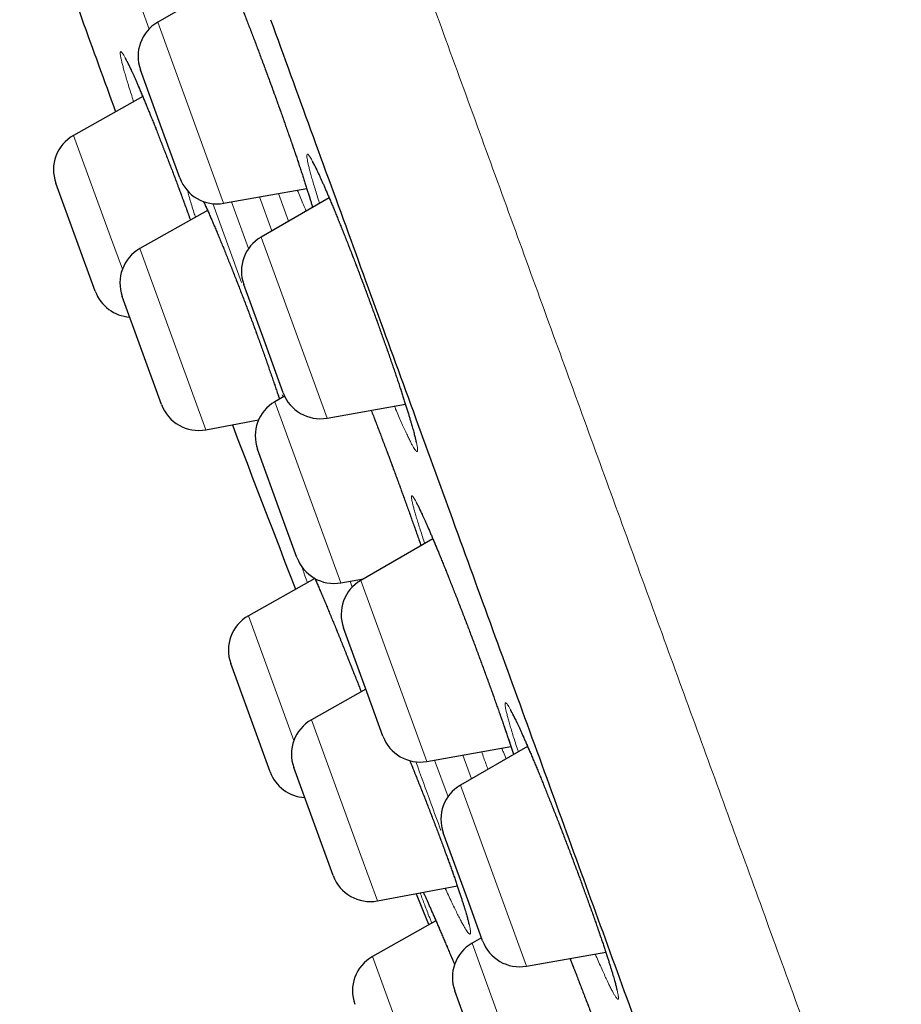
# Model space of a CAD drawing. Header units: millimetres. Extents: x 8 to 436, y 12 to 764.
# Tile 456 of 656: x 40 to 52, y 697 to 710. Entities that reach past the tile are written whole.
import ezdxf

# ---------------------------------------------------------------- set-up
doc = ezdxf.new("R2010")
doc.units = ezdxf.units.MM

msp = doc.modelspace()

# ---------------------------------------------------------------- linework, layer by layer
at = {"color": 7, "linetype": 'Continuous', "lineweight": 30}
for p, q in [((43.007, 710.454), (42.081, 709.919)), ((42.117, 708.613), (41.861, 709.315)), ((41.89, 708.976), (41.013, 708.483)), ((42.361, 707.942), (42.117, 708.613)), ((41.288, 706.504), (40.788, 707.876)), ((42.917, 707.621), (43.973, 707.807)), ((44.256, 707.691), (43.393, 707.192)), ((42.713, 707.53), (41.855, 707.046)), ((43.447, 705.835), (43.173, 706.588)), ((42.13, 705.067), (41.631, 706.439)), ((43.672, 705.216), (43.447, 705.835)), ((43.691, 705.172), (43.568, 705.102)), ((44.229, 704.894), (45.224, 705.07)), ((42.692, 704.746), (43.361, 704.871)), ((43.649, 703.671), (43.348, 704.498)), ((43.848, 703.125), (43.649, 703.671)), ((45.572, 703.362), (44.659, 702.835)), ((44.075, 702.859), (43.233, 702.385)), ((44.405, 702.803), (44.692, 702.854)), ((44.751, 701.374), (44.44, 702.231)), ((43.508, 700.406), (43.008, 701.779)), ((44.722, 701.455), (44.032, 701.066)), ((44.939, 700.858), (44.751, 701.374)), ((45.496, 700.537), (46.563, 700.725)), ((46.774, 700.727), (45.924, 700.236)), ((44.307, 699.087), (43.807, 700.459)), ((46.027, 698.747), (45.705, 699.632)), ((44.869, 698.766), (45.883, 698.956)), ((46.204, 698.26), (46.027, 698.747)), ((45.612, 698.513), (44.807, 698.061)), ((46.19, 698.299), (46.07, 698.229)), ((46.761, 697.938), (47.766, 698.116)), ((46.215, 696.623), (45.85, 697.625))]:
    msp.add_line(p, q, dxfattribs=at)
at = {"color": 252, "linetype": 'Continuous', "lineweight": 0}
for p, q in [((41.971, 709.832), (41.874, 710.1)), ((42.081, 709.919), (42.917, 707.621)), ((41.013, 708.483), (41.482, 707.195)), ((43.529, 707.271), (43.372, 707.701)), ((43.612, 707.743), (43.739, 707.393)), ((43.142, 706.617), (42.778, 707.618)), ((43.017, 707.639), (43.233, 707.045)), ((42.48, 707.455), (42.497, 707.408)), ((41.482, 707.195), (41.632, 706.784)), ((43.393, 707.192), (44.229, 704.894)), ((41.855, 707.046), (42.346, 705.696)), ((42.346, 705.696), (42.692, 704.746)), ((43.568, 705.102), (44.405, 702.803)), ((43.672, 705.161), (43.661, 705.191)), ((44.55, 702.748), (44.522, 702.824)), ((44.659, 702.835), (45.496, 700.537)), ((43.233, 702.385), (43.808, 700.804)), ((44.032, 701.066), (44.659, 699.341)), ((46.061, 700.315), (45.951, 700.617)), ((45.595, 700.554), (45.765, 700.089)), ((45.924, 700.236), (46.761, 697.938)), ((44.659, 699.341), (44.869, 698.766)), ((46.07, 698.229), (46.898, 695.952)), ((44.807, 698.061), (45.583, 695.929))]:
    msp.add_line(p, q, dxfattribs=at)
at = {"color": 7, "linetype": 'Continuous', "lineweight": 30, "flags": 128}
msp.add_lwpolyline([(45.36, 698.858), (45.496, 698.52), (45.52, 698.462)], dxfattribs=at)
at = {"color": 7, "linetype": 'Continuous', "lineweight": 30}
for centre, radius, start, end in [((344.41, 819.468), 322.456, 199.62478, 200.07536), ((42.331, 709.486), 0.5, 120, 200), ((41.258, 708.047), 0.5, 119.3406, 200), ((42.831, 708.113), 0.5, 200, 280), ((43.643, 706.759), 0.5, 120, 200), ((42.101, 706.61), 0.5, 119.4148, 200), ((41.758, 706.675), 0.5, 200, 266.4218), ((44.142, 705.387), 0.5, 200, 280), ((43.818, 704.669), 0.5, 120, 200), ((42.6, 705.238), 0.5, 200, 280.5852), ((344.41, 819.468), 322.456, 200.82894, 201.22633), ((44.318, 703.296), 0.5, 200, 280), ((44.909, 702.402), 0.5, 120, 200), ((43.478, 701.95), 0.5, 119.3406, 200), ((44.277, 700.63), 0.5, 119.4148, 200), ((45.409, 701.029), 0.5, 200, 280), ((43.977, 700.577), 0.5, 200, 266.4218), ((46.174, 699.803), 0.5, 120, 200), ((44.777, 699.258), 0.5, 200, 280.5852), ((46.32, 697.796), 0.5, 120, 200), ((46.674, 698.431), 0.5, 200, 280), ((45.052, 697.625), 0.5, 119.3406, 200)]:
    msp.add_arc(centre, radius, start, end, dxfattribs=at)
at = {"color": 252, "linetype": 'Continuous', "lineweight": 0}
for points, knots in [([(29.15, 755.27), (29.15, 755.27), (29.141, 755.293), (29.171, 755.212), (29.242, 755.015), (29.371, 754.662), (29.549, 754.174), (29.777, 753.548), (30.053, 752.787), (30.379, 751.894), (30.751, 750.871), (31.169, 749.721), (31.633, 748.448), (32.139, 747.057), (32.687, 745.55), (33.276, 743.934), (33.902, 742.213), (34.565, 740.393), (35.261, 738.479), (35.99, 736.478), (36.748, 734.395), (37.533, 732.237), (38.343, 730.012), (39.175, 727.725), (40.027, 725.385), (40.896, 722.999), (41.778, 720.573), (42.673, 718.116), (43.575, 715.636), (44.484, 713.14), (45.395, 710.636), (46.307, 708.132), (47.215, 705.636), (48.118, 703.155), (49.012, 700.699), (49.895, 698.273), (50.764, 695.886), (51.615, 693.546), (52.448, 691.26), (53.258, 689.034), (54.043, 686.877), (54.801, 684.794), (55.53, 682.792), (56.226, 680.878), (56.906, 679.01), (57.564, 677.204), (58.193, 675.473), (58.775, 673.875), (59.312, 672.4), (59.626, 671.536), (59.784, 671.104)], [0, 0, 0, 0, 0, 0.0211, 0.0422, 0.063301, 0.084401, 0.105501, 0.126601, 0.147701, 0.168801, 0.189901, 0.211001, 0.232101, 0.253201, 0.274301, 0.295401, 0.316501, 0.337601, 0.358702, 0.379802, 0.400902, 0.422002, 0.443102, 0.464202, 0.485302, 0.506402, 0.527502, 0.548602, 0.569702, 0.590802, 0.611902, 0.633002, 0.654103, 0.675203, 0.696303, 0.717403, 0.738503, 0.759603, 0.780703, 0.801803, 0.822903, 0.844003, 0.865103, 0.886203, 0.908963, 0.931722, 0.954481, 0.977241, 1, 1, 1, 1]), ([(42.901, 710.393), (42.895, 710.411), (42.879, 710.461), (42.855, 710.536), (42.831, 710.617), (42.809, 710.69), (42.79, 710.757), (42.774, 710.816), (42.761, 710.867), (42.75, 710.91), (42.743, 710.946), (42.74, 710.972), (42.739, 710.991), (42.741, 711), (42.747, 711.001), (42.756, 710.994), (42.768, 710.978), (42.783, 710.953), (42.801, 710.92), (42.821, 710.879), (42.845, 710.83), (42.871, 710.772), (42.9, 710.708), (42.931, 710.636), (42.965, 710.557), (43.001, 710.471), (43.038, 710.379), (43.078, 710.282), (43.119, 710.179), (43.161, 710.071), (43.205, 709.959), (43.25, 709.843), (43.295, 709.724), (43.342, 709.602), (43.388, 709.477), (43.435, 709.351), (43.482, 709.224), (43.513, 709.139), (43.529, 709.096)], [0, 0, 0, 0, 0.016742, 0.044741, 0.072835, 0.100962, 0.129056, 0.157055, 0.185078, 0.213197, 0.241348, 0.269466, 0.297489, 0.325532, 0.35367, 0.38184, 0.409979, 0.438021, 0.46607, 0.494214, 0.522391, 0.550535, 0.578584, 0.606623, 0.634757, 0.662924, 0.691059, 0.719098, 0.747115, 0.775228, 0.803374, 0.831487, 0.859504, 0.887539, 0.91567, 0.943834, 0.971965, 1, 1, 1, 1]), ([(41.775, 708.911), (41.771, 708.921), (41.758, 708.963), (41.736, 709.032), (41.709, 709.117), (41.686, 709.194), (41.665, 709.265), (41.647, 709.328), (41.633, 709.384), (41.621, 709.432), (41.612, 709.472), (41.607, 709.503), (41.605, 709.526), (41.606, 709.541), (41.61, 709.547), (41.618, 709.544), (41.628, 709.533), (41.642, 709.513), (41.659, 709.485), (41.679, 709.448), (41.701, 709.404), (41.727, 709.351), (41.755, 709.29), (41.786, 709.222), (41.819, 709.147), (41.854, 709.065), (41.891, 708.976), (41.931, 708.881), (41.972, 708.781), (42.014, 708.676), (42.058, 708.566), (42.103, 708.452), (42.149, 708.334), (42.196, 708.214), (42.243, 708.09), (42.291, 707.965), (42.338, 707.838), (42.386, 707.71), (42.433, 707.582), (42.464, 707.497), (42.48, 707.455)], [0, 0, 0, 0, 0.008185, 0.034976, 0.061676, 0.088391, 0.115198, 0.142035, 0.168842, 0.195557, 0.222299, 0.249133, 0.275997, 0.30283, 0.329572, 0.356335, 0.38319, 0.410076, 0.436931, 0.463694, 0.490464, 0.517326, 0.544219, 0.57108, 0.597851, 0.62461, 0.651461, 0.678343, 0.705194, 0.731953, 0.758689, 0.785516, 0.812374, 0.839202, 0.865937, 0.892689, 0.919532, 0.946406, 0.973249, 1, 1, 1, 1]), ([(43.529, 709.096), (43.544, 709.054), (43.575, 708.969), (43.62, 708.842), (43.665, 708.717), (43.709, 708.593), (43.751, 708.472), (43.792, 708.354), (43.831, 708.239), (43.869, 708.127), (43.904, 708.021), (43.938, 707.919), (43.969, 707.823), (43.998, 707.732), (44.023, 707.649), (44.04, 707.595), (44.047, 707.571), (44.047, 707.57)], [0, 0, 0, 0, 0.0710878, 0.1424178, 0.21383, 0.28516, 0.356248, 0.4274399, 0.4988747, 0.570392, 0.6418271, 0.7130192, 0.7842483, 0.8557203, 0.9272749, 0.9987471, 1, 1, 1, 1]), ([(44.134, 707.62), (44.131, 707.631), (44.117, 707.673), (44.096, 707.741), (44.07, 707.825), (44.048, 707.901), (44.028, 707.971), (44.011, 708.033), (43.997, 708.088), (43.986, 708.135), (43.979, 708.174), (43.974, 708.204), (43.973, 708.227), (43.975, 708.24), (43.98, 708.245), (43.988, 708.241), (43.999, 708.229), (44.014, 708.209), (44.031, 708.18), (44.052, 708.142), (44.075, 708.097), (44.101, 708.043), (44.13, 707.982), (44.161, 707.913), (44.194, 707.838), (44.23, 707.755), (44.268, 707.666), (44.307, 707.572), (44.348, 707.471), (44.391, 707.366), (44.435, 707.256), (44.48, 707.141), (44.526, 707.024), (44.573, 706.903), (44.62, 706.78), (44.668, 706.655), (44.715, 706.529), (44.763, 706.4), (44.811, 706.269), (44.859, 706.138), (44.905, 706.009), (44.95, 705.883), (44.993, 705.761), (45.035, 705.641), (45.075, 705.525), (45.113, 705.413), (45.149, 705.305), (45.183, 705.202), (45.214, 705.104), (45.244, 705.011), (45.27, 704.925), (45.294, 704.846), (45.315, 704.773), (45.334, 704.707), (45.349, 704.649), (45.361, 704.599), (45.37, 704.557), (45.376, 704.522), (45.379, 704.497), (45.378, 704.479), (45.375, 704.47), (45.368, 704.47), (45.358, 704.478), (45.344, 704.495), (45.328, 704.521), (45.309, 704.554), (45.287, 704.596), (45.262, 704.647), (45.235, 704.705), (45.205, 704.77), (45.172, 704.842), (45.138, 704.922), (45.108, 704.99), (45.09, 705.033), (45.085, 705.045)], [0, 0, 0, 0, 0.004473, 0.018543, 0.032661, 0.046795, 0.060914, 0.074984, 0.08907, 0.103203, 0.117353, 0.131487, 0.145573, 0.159673, 0.173822, 0.187987, 0.202135, 0.216235, 0.230343, 0.244499, 0.258671, 0.272827, 0.286934, 0.301038, 0.315191, 0.32936, 0.343512, 0.357616, 0.371708, 0.385848, 0.400005, 0.414145, 0.428236, 0.442312, 0.456436, 0.470576, 0.4847, 0.498776, 0.513418, 0.528078, 0.54272, 0.556786, 0.570899, 0.585029, 0.599143, 0.613208, 0.627274, 0.641387, 0.655516, 0.669629, 0.683694, 0.697769, 0.711892, 0.726031, 0.740153, 0.754228, 0.768319, 0.782458, 0.796613, 0.810752, 0.824842, 0.838946, 0.853098, 0.867266, 0.881418, 0.895521, 0.909629, 0.923785, 0.937957, 0.952113, 0.966221, 0.980322, 0.994471, 1, 1, 1, 1]), ([(42.559, 707.443), (42.553, 707.463), (42.536, 707.515), (42.513, 707.592), (42.488, 707.675), (42.47, 707.738), (42.462, 707.771), (42.459, 707.781)], [0, 0, 0, 0, 0.153616, 0.398456, 0.643563, 0.889503, 1, 1, 1, 1]), ([(43.964, 707.522), (43.961, 707.53), (43.947, 707.559), (43.922, 707.619), (43.888, 707.699), (43.864, 707.757), (43.852, 707.786)], [0, 0, 0, 0, 0.1006782, 0.4056223, 0.7102134, 1, 1, 1, 1]), ([(42.663, 707.644), (42.671, 707.627), (42.691, 707.583), (42.725, 707.505), (42.767, 707.41), (42.81, 707.309), (42.854, 707.204), (42.9, 707.093), (42.947, 706.979), (42.994, 706.861), (43.042, 706.74), (43.091, 706.617), (43.139, 706.491), (43.188, 706.365), (43.236, 706.237), (43.284, 706.109), (43.332, 705.978), (43.379, 705.848), (43.425, 705.721), (43.469, 705.597), (43.51, 705.478), (43.55, 705.362), (43.588, 705.251), (43.613, 705.175), (43.625, 705.138), (43.626, 705.135)], [0, 0, 0, 0, 0.027736, 0.073829, 0.119869, 0.165752, 0.211571, 0.257547, 0.303577, 0.349553, 0.395372, 0.441108, 0.487001, 0.532948, 0.578841, 0.624577, 0.672105, 0.719691, 0.767219, 0.812903, 0.858743, 0.904636, 0.950476, 0.99616, 1, 1, 1, 1]), ([(44.79, 704.993), (44.796, 704.98), (44.816, 704.927), (44.852, 704.832), (44.9, 704.709), (44.947, 704.584), (44.994, 704.458), (45.042, 704.33), (45.089, 704.203), (45.136, 704.076), (45.166, 703.993), (45.182, 703.951)], [0, 0, 0, 0, 0.040787, 0.160893, 0.280861, 0.400419, 0.520061, 0.640114, 0.760305, 0.880358, 1, 1, 1, 1]), ([(45.182, 703.951), (45.197, 703.91), (45.227, 703.827), (45.27, 703.706), (45.313, 703.587), (45.353, 703.471), (45.39, 703.367), (45.412, 703.303), (45.422, 703.275)], [0, 0, 0, 0, 0.172206, 0.344998, 0.51799, 0.690782, 0.862988, 1, 1, 1, 1]), ([(45.469, 703.303), (45.459, 703.333), (45.439, 703.393), (45.413, 703.477), (45.388, 703.554), (45.366, 703.625), (45.348, 703.688), (45.332, 703.744), (45.319, 703.792), (45.31, 703.833), (45.304, 703.864), (45.301, 703.888), (45.301, 703.903), (45.305, 703.909), (45.311, 703.907), (45.321, 703.896), (45.334, 703.877), (45.35, 703.849), (45.369, 703.813), (45.392, 703.769), (45.416, 703.717), (45.444, 703.657), (45.474, 703.59), (45.507, 703.515), (45.542, 703.434), (45.579, 703.347), (45.618, 703.253), (45.659, 703.154), (45.702, 703.049), (45.746, 702.94), (45.791, 702.827), (45.837, 702.71), (45.884, 702.59), (45.932, 702.467), (45.98, 702.342), (46.028, 702.217), (46.076, 702.09), (46.124, 701.962), (46.171, 701.835), (46.218, 701.709), (46.248, 701.626), (46.263, 701.584)], [0, 0, 0, 0, 0.025126, 0.050801, 0.076446, 0.102004, 0.127575, 0.153233, 0.178921, 0.204579, 0.23015, 0.255743, 0.281423, 0.307133, 0.332813, 0.358407, 0.384017, 0.409715, 0.435443, 0.461141, 0.486752, 0.512369, 0.538072, 0.563806, 0.58951, 0.615126, 0.640734, 0.666429, 0.692153, 0.717848, 0.743456, 0.769044, 0.794719, 0.820424, 0.846099, 0.871687, 0.897291, 0.922983, 0.948704, 0.974396, 1, 1, 1, 1]), ([(43.98, 702.805), (43.974, 702.82), (43.958, 702.866), (43.934, 702.936), (43.916, 702.989), (43.907, 703.014)], [0, 0, 0, 0, 0.192217, 0.611458, 1, 1, 1, 1]), ([(44.076, 702.86), (44.078, 702.855), (44.092, 702.821), (44.122, 702.752), (44.165, 702.652), (44.21, 702.546), (44.255, 702.436), (44.303, 702.322), (44.351, 702.205), (44.4, 702.084), (44.449, 701.961), (44.499, 701.836), (44.55, 701.71), (44.6, 701.583), (44.637, 701.487), (44.658, 701.433), (44.663, 701.422)], [0, 0, 0, 0, 0.012727, 0.093015, 0.173577, 0.254232, 0.334794, 0.415081, 0.495336, 0.575866, 0.656489, 0.737018, 0.817273, 0.897458, 0.977916, 1, 1, 1, 1]), ([(46.263, 701.584), (46.278, 701.544), (46.307, 701.462), (46.35, 701.342), (46.392, 701.225), (46.432, 701.112), (46.469, 701.003), (46.505, 700.899), (46.539, 700.8), (46.569, 700.707), (46.588, 700.652), (46.596, 700.625)], [0, 0, 0, 0, 0.111559, 0.223497, 0.335565, 0.447504, 0.559063, 0.670785, 0.782888, 0.89512, 1, 1, 1, 1]), ([(46.657, 700.66), (46.655, 700.667), (46.641, 700.706), (46.62, 700.772), (46.593, 700.856), (46.569, 700.933), (46.549, 701.003), (46.531, 701.065), (46.516, 701.121), (46.504, 701.168), (46.495, 701.207), (46.49, 701.238), (46.488, 701.261), (46.489, 701.275), (46.494, 701.281), (46.502, 701.278), (46.513, 701.267), (46.527, 701.247), (46.544, 701.219), (46.564, 701.182), (46.588, 701.137), (46.614, 701.085), (46.642, 701.024), (46.674, 700.956), (46.708, 700.882), (46.744, 700.8), (46.782, 700.712), (46.822, 700.618), (46.864, 700.518), (46.907, 700.414), (46.952, 700.304), (46.998, 700.191), (47.045, 700.074), (47.093, 699.954), (47.141, 699.831), (47.19, 699.707), (47.238, 699.581), (47.287, 699.454), (47.335, 699.327), (47.382, 699.201), (47.43, 699.073), (47.476, 698.946), (47.522, 698.819), (47.566, 698.697), (47.608, 698.58), (47.648, 698.467), (47.685, 698.359), (47.72, 698.256), (47.753, 698.158), (47.784, 698.066), (47.812, 697.979), (47.837, 697.899), (47.859, 697.826), (47.878, 697.76), (47.894, 697.702), (47.907, 697.651), (47.917, 697.608), (47.924, 697.573), (47.928, 697.547), (47.928, 697.529), (47.925, 697.52), (47.918, 697.519), (47.909, 697.526), (47.896, 697.542), (47.88, 697.567), (47.861, 697.6), (47.839, 697.641), (47.814, 697.69), (47.787, 697.747), (47.757, 697.812), (47.724, 697.884), (47.689, 697.963), (47.658, 698.032), (47.639, 698.077), (47.632, 698.092)], [0, 0, 0, 0, 0.003244, 0.017371, 0.031481, 0.045544, 0.059616, 0.073736, 0.087873, 0.101993, 0.116065, 0.130153, 0.144289, 0.158441, 0.172576, 0.186664, 0.200767, 0.214917, 0.229084, 0.243234, 0.257337, 0.271446, 0.285604, 0.299778, 0.313936, 0.328046, 0.342152, 0.356306, 0.370477, 0.384632, 0.398738, 0.412832, 0.426974, 0.441132, 0.455274, 0.469368, 0.483446, 0.497572, 0.511714, 0.52584, 0.539917, 0.554562, 0.569224, 0.583868, 0.597936, 0.612052, 0.626183, 0.640299, 0.654367, 0.668434, 0.682549, 0.69668, 0.710795, 0.724862, 0.738939, 0.753064, 0.767205, 0.78133, 0.795406, 0.809499, 0.82364, 0.837797, 0.851938, 0.866031, 0.880136, 0.89429, 0.90846, 0.922614, 0.93672, 0.950829, 0.964987, 0.979162, 0.99332, 1, 1, 1, 1]), ([(46.503, 700.57), (46.491, 700.597), (46.473, 700.64), (46.453, 700.687), (46.446, 700.704)], [0, 0, 0, 0, 0.6314618, 1, 1, 1, 1]), ([(46.19, 700.659), (46.2, 700.633), (46.227, 700.557), (46.254, 700.484), (46.271, 700.437)], [0, 0, 0, 0, 0.345053, 1, 1, 1, 1]), ([(45.279, 700.548), (45.289, 700.525), (45.315, 700.461), (45.358, 700.354), (45.409, 700.227), (45.459, 700.101), (45.508, 699.975), (45.556, 699.85), (45.604, 699.727), (45.649, 699.606), (45.694, 699.486), (45.737, 699.369), (45.779, 699.254), (45.818, 699.145), (45.854, 699.043), (45.887, 698.948), (45.917, 698.857), (45.945, 698.774), (45.97, 698.696), (45.991, 698.626), (46.01, 698.563), (46.025, 698.508), (46.037, 698.46), (46.045, 698.42), (46.05, 698.389), (46.052, 698.365), (46.05, 698.351), (46.045, 698.344), (46.037, 698.346), (46.025, 698.357), (46.01, 698.376), (45.991, 698.403), (45.97, 698.439), (45.945, 698.483), (45.917, 698.534), (45.887, 698.594), (45.854, 698.661), (45.818, 698.735), (45.78, 698.816), (45.75, 698.88), (45.733, 698.919), (45.729, 698.927)], [0, 0, 0, 0, 0.0144126, 0.0408862, 0.0673291, 0.0936816, 0.1199868, 0.1463821, 0.1728079, 0.1992031, 0.2255081, 0.2528435, 0.2802126, 0.3075479, 0.3338229, 0.3601877, 0.386583, 0.4129478, 0.4392229, 0.4654967, 0.49186, 0.5182537, 0.5446172, 0.5708912, 0.5971934, 0.6235851, 0.6500072, 0.6763991, 0.7027015, 0.7290511, 0.7554904, 0.7819603, 0.8083997, 0.8347494, 0.8611371, 0.8876148, 0.9141231, 0.9406008, 0.9669884, 0.9933881, 1, 1, 1, 1]), ([(45.673, 699.662), (45.632, 699.776), (45.529, 700.057), (45.421, 700.356), (45.356, 700.533)], [0, 0, 0, 0, 0.405925, 1, 1, 1, 1]), ([(45.557, 698.483), (45.552, 698.498), (45.534, 698.544), (45.506, 698.615), (45.475, 698.697), (45.447, 698.772), (45.426, 698.829), (45.415, 698.859), (45.412, 698.868)], [0, 0, 0, 0, 0.094958, 0.296158, 0.497126, 0.697408, 0.905798, 1, 1, 1, 1]), ([(45.452, 698.875), (45.452, 698.874), (45.461, 698.855), (45.481, 698.811), (45.512, 698.741), (45.546, 698.664), (45.583, 698.58), (45.622, 698.49), (45.663, 698.394), (45.706, 698.293), (45.751, 698.187), (45.798, 698.077), (45.83, 698), (45.847, 697.96), (45.848, 697.959)], [0, 0, 0, 0, 0.00383, 0.103178, 0.202188, 0.301297, 0.400743, 0.500304, 0.599751, 0.69886, 0.798047, 0.897574, 0.997215, 1, 1, 1, 1]), ([(47.312, 698.035), (47.323, 698.006), (47.351, 697.938), (47.394, 697.826), (47.443, 697.701), (47.491, 697.575), (47.54, 697.448), (47.588, 697.321), (47.636, 697.195), (47.683, 697.07), (47.729, 696.947), (47.774, 696.825), (47.818, 696.708), (47.845, 696.633), (47.858, 696.596)], [0, 0, 0, 0, 0.061887, 0.147261, 0.232588, 0.318207, 0.403924, 0.489543, 0.57487, 0.660256, 0.745935, 0.831713, 0.917393, 1, 1, 1, 1])]:
    msp.add_open_spline(points, degree=3, knots=knots, dxfattribs=at)
at = {"color": 7, "linetype": 'Continuous', "lineweight": 30}
for points, knots in [([(42.8, 710.913), (42.8, 710.913), (42.8, 710.913), (42.801, 710.911), (42.804, 710.906), (42.809, 710.898), (42.814, 710.887), (42.822, 710.873), (42.831, 710.855), (42.841, 710.835), (42.852, 710.811), (42.865, 710.784), (42.878, 710.754), (42.893, 710.721), (42.909, 710.685), (42.926, 710.646), (42.944, 710.604), (42.962, 710.56), (42.982, 710.514), (43.002, 710.465), (43.023, 710.414), (43.045, 710.362), (43.067, 710.307), (43.09, 710.25), (43.114, 710.191), (43.138, 710.13), (43.162, 710.067), (43.187, 710.003), (43.213, 709.937), (43.239, 709.871), (43.265, 709.803), (43.291, 709.734), (43.318, 709.664), (43.344, 709.593), (43.371, 709.522), (43.398, 709.449), (43.426, 709.376), (43.453, 709.303), (43.48, 709.229), (43.505, 709.161), (43.526, 709.104), (43.547, 709.047), (43.569, 708.984), (43.596, 708.911), (43.622, 708.838), (43.648, 708.765), (43.673, 708.693), (43.698, 708.621), (43.723, 708.551), (43.748, 708.481), (43.772, 708.412), (43.795, 708.344), (43.818, 708.277), (43.84, 708.212), (43.861, 708.149), (43.882, 708.086), (43.902, 708.025), (43.922, 707.966), (43.94, 707.909), (43.958, 707.854), (43.975, 707.801), (43.991, 707.751), (44.006, 707.703), (44.02, 707.657), (44.033, 707.613), (44.042, 707.584), (44.046, 707.571), (44.046, 707.57)], [0, 0, 0, 0, 0.005485, 0.01515, 0.025829, 0.0375, 0.050085, 0.063465, 0.077495, 0.092028, 0.106933, 0.122082, 0.137487, 0.153206, 0.169167, 0.185309, 0.201576, 0.21792, 0.234298, 0.250663, 0.266978, 0.283246, 0.299618, 0.316075, 0.332598, 0.34917, 0.36577, 0.382382, 0.398981, 0.415551, 0.432077, 0.448549, 0.465136, 0.481714, 0.498288, 0.514862, 0.531444, 0.548037, 0.564647, 0.581281, 0.594362, 0.603116, 0.619713, 0.636282, 0.652837, 0.669386, 0.685935, 0.702489, 0.719054, 0.735634, 0.752234, 0.768854, 0.785341, 0.801835, 0.818374, 0.834942, 0.851521, 0.868089, 0.884625, 0.901111, 0.917525, 0.933854, 0.950095, 0.966384, 0.982709, 0.999027, 1, 1, 1, 1]), ([(43.513, 709.951), (43.852, 709.019), (44.53, 707.157), (45.544, 704.37), (46.551, 701.604), (47.545, 698.873), (48.52, 696.194), (49.473, 693.577), (50.399, 691.031), (51.298, 688.562), (52.164, 686.182), (52.994, 683.902), (53.782, 681.737), (54.512, 679.732), (55.184, 677.885), (55.801, 676.192), (56.369, 674.629), (56.893, 673.189), (57.199, 672.35), (57.351, 671.931)], [0, 0, 0, 0, 0.059647, 0.119293, 0.179195, 0.239108, 0.298754, 0.35839, 0.418037, 0.477683, 0.537584, 0.597497, 0.657143, 0.716779, 0.77332, 0.829847, 0.88658, 0.943426, 1, 1, 1, 1]), ([(41.67, 709.455), (41.67, 709.455), (41.67, 709.455), (41.671, 709.453), (41.674, 709.448), (41.679, 709.441), (41.684, 709.43), (41.692, 709.417), (41.7, 709.4), (41.711, 709.379), (41.722, 709.356), (41.735, 709.329), (41.749, 709.3), (41.764, 709.267), (41.78, 709.232), (41.797, 709.194), (41.815, 709.153), (41.834, 709.11), (41.853, 709.064), (41.874, 709.015), (41.895, 708.964), (41.917, 708.911), (41.94, 708.857), (41.963, 708.8), (41.987, 708.742), (42.011, 708.682), (42.036, 708.62), (42.062, 708.556), (42.087, 708.491), (42.114, 708.424), (42.14, 708.356), (42.167, 708.287), (42.194, 708.217), (42.221, 708.147), (42.248, 708.076), (42.276, 708.004), (42.303, 707.931), (42.331, 707.858), (42.358, 707.784), (42.386, 707.71), (42.413, 707.637), (42.44, 707.563), (42.462, 707.503), (42.479, 707.455), (42.489, 707.428), (42.495, 707.411), (42.497, 707.408)], [0, 0, 0, 0, 0.006329, 0.020868, 0.036961, 0.054604, 0.073714, 0.094136, 0.115673, 0.138109, 0.161236, 0.184864, 0.208829, 0.23303, 0.257323, 0.28194, 0.306871, 0.332043, 0.357386, 0.382836, 0.408336, 0.433819, 0.45923, 0.484537, 0.50982, 0.535283, 0.560856, 0.58651, 0.61222, 0.637957, 0.663689, 0.689388, 0.715029, 0.740584, 0.766119, 0.791795, 0.817457, 0.843113, 0.868772, 0.894443, 0.920133, 0.945852, 0.971609, 0.982622, 0.996168, 1, 1, 1, 1]), ([(44.042, 708.15), (44.042, 708.15), (44.042, 708.15), (44.045, 708.146), (44.048, 708.14), (44.053, 708.132), (44.06, 708.12), (44.068, 708.105), (44.077, 708.086), (44.088, 708.065), (44.1, 708.04), (44.114, 708.012), (44.128, 707.981), (44.144, 707.948), (44.16, 707.911), (44.178, 707.872), (44.197, 707.83), (44.216, 707.785), (44.236, 707.738), (44.257, 707.689), (44.279, 707.637), (44.302, 707.583), (44.325, 707.528), (44.348, 707.47), (44.372, 707.41), (44.397, 707.349), (44.422, 707.287), (44.448, 707.223), (44.474, 707.157), (44.5, 707.09), (44.527, 707.022), (44.554, 706.952), (44.581, 706.882), (44.608, 706.811), (44.635, 706.739), (44.663, 706.667), (44.69, 706.594), (44.717, 706.521), (44.745, 706.447), (44.772, 706.374), (44.799, 706.3), (44.826, 706.226), (44.853, 706.153), (44.879, 706.08), (44.905, 706.007), (44.931, 705.935), (44.956, 705.864), (44.981, 705.793), (45.006, 705.724), (45.029, 705.655), (45.053, 705.587), (45.075, 705.521), (45.098, 705.456), (45.119, 705.393), (45.14, 705.331), (45.159, 705.271), (45.179, 705.212), (45.197, 705.156), (45.214, 705.101), (45.231, 705.049), (45.247, 704.998), (45.262, 704.95), (45.276, 704.904), (45.288, 704.861), (45.3, 704.821), (45.311, 704.783), (45.321, 704.748), (45.329, 704.716), (45.337, 704.687), (45.343, 704.662), (45.349, 704.639), (45.353, 704.621), (45.356, 704.607), (45.358, 704.596), (45.359, 704.589), (45.359, 704.584), (45.36, 704.583), (45.36, 704.583), (45.36, 704.583)], [0, 0, 0, 0, 0.007168, 0.015706, 0.02508, 0.035265, 0.046201, 0.057793, 0.069936, 0.08252, 0.095442, 0.108615, 0.12196, 0.135355, 0.149063, 0.162873, 0.176766, 0.190728, 0.204751, 0.218827, 0.232952, 0.247122, 0.261314, 0.275485, 0.289669, 0.303857, 0.318054, 0.332262, 0.346483, 0.360723, 0.374983, 0.389268, 0.403569, 0.417816, 0.432067, 0.446335, 0.460617, 0.474909, 0.489208, 0.503507, 0.517805, 0.532097, 0.54637, 0.560609, 0.57486, 0.589122, 0.603394, 0.617671, 0.631948, 0.646222, 0.660488, 0.674742, 0.68897, 0.703195, 0.717408, 0.731604, 0.745784, 0.75995, 0.774104, 0.788246, 0.802376, 0.816494, 0.830576, 0.844532, 0.858415, 0.872217, 0.88592, 0.899501, 0.912926, 0.926151, 0.939116, 0.951743, 0.96244, 0.972734, 0.982457, 0.991425, 0.999606, 1, 1, 1, 1]), ([(42.662, 707.644), (42.664, 707.64), (42.672, 707.621), (42.689, 707.585), (42.71, 707.536), (42.733, 707.485), (42.756, 707.432), (42.78, 707.377), (42.804, 707.32), (42.829, 707.261), (42.855, 707.2), (42.881, 707.138), (42.907, 707.074), (42.933, 707.009), (42.96, 706.943), (42.988, 706.875), (43.015, 706.806), (43.043, 706.736), (43.071, 706.666), (43.099, 706.594), (43.126, 706.522), (43.154, 706.45), (43.182, 706.377), (43.21, 706.303), (43.238, 706.23), (43.265, 706.156), (43.293, 706.083), (43.32, 706.01), (43.346, 705.937), (43.373, 705.864), (43.398, 705.792), (43.424, 705.721), (43.449, 705.651), (43.473, 705.581), (43.497, 705.513), (43.521, 705.445), (43.543, 705.379), (43.565, 705.314), (43.587, 705.251), (43.607, 705.191), (43.619, 705.152), (43.625, 705.134)], [0, 0, 0, 0, 0.007923, 0.033617, 0.059412, 0.085297, 0.111264, 0.13731, 0.163432, 0.189582, 0.215692, 0.241816, 0.267946, 0.294089, 0.320248, 0.346432, 0.372645, 0.398895, 0.42519, 0.45151, 0.477725, 0.50395, 0.530204, 0.556482, 0.582776, 0.609078, 0.635381, 0.661677, 0.687961, 0.714206, 0.740388, 0.766588, 0.792807, 0.819038, 0.845273, 0.871504, 0.897721, 0.923918, 0.950086, 0.976197, 1, 1, 1, 1]), ([(44.79, 704.993), (44.79, 704.993), (44.799, 704.97), (44.817, 704.923), (44.844, 704.853), (44.871, 704.782), (44.899, 704.71), (44.926, 704.638), (44.953, 704.566), (44.981, 704.493), (45.009, 704.419), (45.036, 704.346), (45.063, 704.272), (45.091, 704.198), (45.118, 704.125), (45.145, 704.051), (45.166, 703.994), (45.182, 703.949), (45.198, 703.904), (45.22, 703.844), (45.246, 703.773), (45.271, 703.703), (45.295, 703.634), (45.32, 703.566), (45.343, 703.499), (45.366, 703.434), (45.389, 703.37), (45.407, 703.317), (45.418, 703.286), (45.422, 703.275)], [0, 0, 0, 0, 0.000349, 0.041511, 0.08265, 0.123727, 0.164703, 0.205531, 0.246372, 0.287397, 0.328397, 0.369386, 0.410379, 0.451391, 0.492432, 0.533519, 0.574668, 0.588555, 0.610194, 0.651205, 0.692142, 0.733042, 0.77392, 0.814792, 0.855672, 0.896573, 0.937503, 0.978477, 1, 1, 1, 1]), ([(45.36, 703.823), (45.36, 703.823), (45.36, 703.823), (45.361, 703.821), (45.363, 703.818), (45.367, 703.811), (45.373, 703.801), (45.38, 703.788), (45.388, 703.772), (45.398, 703.753), (45.409, 703.73), (45.421, 703.704), (45.435, 703.675), (45.45, 703.643), (45.465, 703.608), (45.482, 703.57), (45.5, 703.53), (45.519, 703.487), (45.538, 703.442), (45.558, 703.395), (45.579, 703.345), (45.601, 703.292), (45.624, 703.238), (45.648, 703.181), (45.671, 703.123), (45.696, 703.063), (45.721, 703.002), (45.746, 702.939), (45.772, 702.875), (45.798, 702.809), (45.824, 702.741), (45.851, 702.673), (45.879, 702.603), (45.906, 702.532), (45.934, 702.461), (45.961, 702.389), (45.989, 702.317), (46.017, 702.244), (46.045, 702.171), (46.073, 702.097), (46.1, 702.024), (46.128, 701.95), (46.155, 701.877), (46.182, 701.804), (46.209, 701.73), (46.235, 701.659), (46.257, 701.599), (46.279, 701.539), (46.3, 701.48), (46.326, 701.41), (46.35, 701.341), (46.374, 701.273), (46.398, 701.207), (46.421, 701.142), (46.443, 701.078), (46.465, 701.016), (46.486, 700.955), (46.506, 700.896), (46.525, 700.839), (46.544, 700.784), (46.561, 700.73), (46.578, 700.679), (46.59, 700.644), (46.595, 700.626), (46.596, 700.624)], [0, 0, 0, 0, 0.002098, 0.011877, 0.022694, 0.034538, 0.047403, 0.060869, 0.075216, 0.090285, 0.105936, 0.122039, 0.13848, 0.155161, 0.172001, 0.188929, 0.205888, 0.222841, 0.239825, 0.256981, 0.27427, 0.291657, 0.309105, 0.32658, 0.344042, 0.361455, 0.378791, 0.396034, 0.413376, 0.430793, 0.44827, 0.465787, 0.483329, 0.500874, 0.518402, 0.535897, 0.553342, 0.570711, 0.588206, 0.605686, 0.623157, 0.640626, 0.658098, 0.675579, 0.693074, 0.710591, 0.727527, 0.736748, 0.75422, 0.771659, 0.789081, 0.806492, 0.823899, 0.841307, 0.858722, 0.876148, 0.893588, 0.911041, 0.928334, 0.945636, 0.962971, 0.98032, 0.997653, 1, 1, 1, 1]), ([(44.075, 702.86), (44.075, 702.859), (44.083, 702.841), (44.1, 702.804), (44.123, 702.749), (44.147, 702.692), (44.172, 702.634), (44.197, 702.574), (44.223, 702.513), (44.249, 702.45), (44.276, 702.385), (44.303, 702.319), (44.331, 702.252), (44.359, 702.183), (44.388, 702.113), (44.416, 702.042), (44.445, 701.971), (44.474, 701.9), (44.502, 701.828), (44.531, 701.756), (44.56, 701.683), (44.589, 701.609), (44.618, 701.536), (44.643, 701.473), (44.657, 701.435), (44.663, 701.422)], [0, 0, 0, 0, 0.003794, 0.049996, 0.096261, 0.142476, 0.188549, 0.234403, 0.280096, 0.325926, 0.372056, 0.418412, 0.46492, 0.511499, 0.55806, 0.604512, 0.65078, 0.696798, 0.742675, 0.788782, 0.835055, 0.881454, 0.927933, 0.974447, 1, 1, 1, 1]), ([(46.556, 701.188), (46.556, 701.188), (46.556, 701.188), (46.558, 701.186), (46.561, 701.181), (46.565, 701.173), (46.571, 701.162), (46.579, 701.149), (46.588, 701.131), (46.598, 701.111), (46.61, 701.087), (46.624, 701.06), (46.638, 701.03), (46.654, 700.997), (46.67, 700.962), (46.688, 700.923), (46.706, 700.882), (46.726, 700.838), (46.746, 700.792), (46.767, 700.744), (46.789, 700.693), (46.812, 700.641), (46.835, 700.586), (46.859, 700.529), (46.883, 700.47), (46.909, 700.409), (46.934, 700.347), (46.96, 700.284), (46.987, 700.218), (47.013, 700.152), (47.04, 700.085), (47.068, 700.016), (47.095, 699.946), (47.123, 699.876), (47.151, 699.805), (47.179, 699.733), (47.207, 699.66), (47.235, 699.587), (47.263, 699.514), (47.291, 699.441), (47.319, 699.367), (47.347, 699.294), (47.374, 699.22), (47.402, 699.147), (47.429, 699.075), (47.455, 699.003), (47.481, 698.931), (47.507, 698.861), (47.532, 698.791), (47.557, 698.722), (47.581, 698.655), (47.605, 698.588), (47.628, 698.523), (47.65, 698.459), (47.672, 698.397), (47.692, 698.336), (47.713, 698.277), (47.732, 698.22), (47.75, 698.165), (47.768, 698.112), (47.784, 698.061), (47.8, 698.013), (47.815, 697.966), (47.828, 697.922), (47.841, 697.881), (47.853, 697.842), (47.863, 697.806), (47.873, 697.773), (47.881, 697.743), (47.888, 697.716), (47.894, 697.693), (47.899, 697.672), (47.903, 697.656), (47.905, 697.644), (47.907, 697.636), (47.908, 697.631), (47.908, 697.628), (47.908, 697.629), (47.908, 697.629)], [0, 0, 0, 0, 0.004498, 0.012835, 0.021987, 0.031929, 0.042594, 0.053831, 0.065632, 0.077971, 0.090745, 0.103862, 0.117246, 0.130828, 0.144555, 0.158381, 0.172267, 0.186181, 0.20007, 0.214123, 0.228207, 0.242319, 0.256457, 0.27062, 0.284808, 0.299022, 0.313262, 0.327526, 0.341752, 0.355973, 0.370189, 0.384407, 0.398629, 0.412859, 0.4271, 0.441357, 0.455634, 0.469932, 0.48419, 0.498426, 0.512677, 0.52694, 0.541212, 0.555489, 0.569765, 0.584038, 0.598305, 0.612558, 0.626771, 0.640982, 0.655203, 0.669431, 0.68366, 0.697886, 0.712105, 0.726311, 0.740499, 0.754663, 0.768791, 0.78291, 0.796996, 0.811047, 0.825062, 0.839036, 0.852964, 0.866835, 0.880636, 0.894348, 0.90786, 0.921148, 0.934192, 0.946922, 0.959248, 0.969831, 0.979744, 0.988905, 0.997269, 1, 1, 1, 1]), ([(45.279, 700.548), (45.287, 700.527), (45.306, 700.481), (45.334, 700.412), (45.363, 700.339), (45.392, 700.266), (45.421, 700.193), (45.45, 700.12), (45.479, 700.048), (45.507, 699.975), (45.535, 699.903), (45.563, 699.831), (45.59, 699.76), (45.617, 699.69), (45.643, 699.621), (45.669, 699.552), (45.694, 699.485), (45.719, 699.418), (45.742, 699.353), (45.765, 699.29), (45.788, 699.228), (45.809, 699.168), (45.83, 699.109), (45.85, 699.053), (45.869, 698.998), (45.887, 698.945), (45.904, 698.894), (45.92, 698.846), (45.935, 698.799), (45.949, 698.756), (45.962, 698.715), (45.974, 698.676), (45.985, 698.64), (45.995, 698.608), (46.003, 698.578), (46.01, 698.551), (46.016, 698.528), (46.021, 698.508), (46.025, 698.492), (46.027, 698.48), (46.029, 698.472), (46.029, 698.467), (46.03, 698.465), (46.03, 698.465), (46.03, 698.466)], [0, 0, 0, 0, 0.022703, 0.048362, 0.074024, 0.099696, 0.125385, 0.151097, 0.176839, 0.202609, 0.228274, 0.253922, 0.279591, 0.305274, 0.330964, 0.356651, 0.382329, 0.407991, 0.433629, 0.459227, 0.484743, 0.510252, 0.535759, 0.561253, 0.586724, 0.612159, 0.637543, 0.66286, 0.688091, 0.713209, 0.738234, 0.763087, 0.787752, 0.812191, 0.836351, 0.86016, 0.883523, 0.906315, 0.928377, 0.947286, 0.964922, 0.981259, 0.996216, 1, 1, 1, 1]), ([(45.451, 698.875), (45.453, 698.873), (45.458, 698.86), (45.47, 698.835), (45.486, 698.799), (45.503, 698.76), (45.522, 698.719), (45.541, 698.675), (45.561, 698.629), (45.582, 698.581), (45.604, 698.53), (45.627, 698.478), (45.65, 698.423), (45.675, 698.367), (45.7, 698.308), (45.725, 698.248), (45.752, 698.186), (45.778, 698.123), (45.806, 698.059), (45.829, 698.004), (45.843, 697.97), (45.848, 697.958)], [0, 0, 0, 0, 0.012779, 0.06788, 0.123354, 0.179128, 0.235152, 0.29139, 0.347793, 0.403941, 0.460186, 0.516701, 0.573417, 0.630268, 0.687188, 0.744096, 0.800918, 0.857592, 0.914095, 0.970436, 1, 1, 1, 1]), ([(47.312, 698.035), (47.316, 698.026), (47.329, 697.993), (47.351, 697.936), (47.379, 697.865), (47.407, 697.794), (47.435, 697.721), (47.463, 697.648), (47.491, 697.574), (47.52, 697.501), (47.548, 697.427), (47.576, 697.354), (47.604, 697.28), (47.631, 697.207), (47.659, 697.135), (47.686, 697.063), (47.713, 696.991), (47.739, 696.92), (47.765, 696.85), (47.791, 696.781), (47.816, 696.712), (47.838, 696.651), (47.852, 696.613), (47.858, 696.597), (47.858, 696.596)], [0, 0, 0, 0, 0.020979, 0.070114, 0.119493, 0.169054, 0.218751, 0.268537, 0.318363, 0.368169, 0.417904, 0.467522, 0.516982, 0.566291, 0.61591, 0.665485, 0.715033, 0.764571, 0.814117, 0.863688, 0.913298, 0.962965, 0.998491, 1, 1, 1, 1])]:
    msp.add_open_spline(points, degree=3, knots=knots, dxfattribs=at)

doc.saveas('drawing.dxf')
